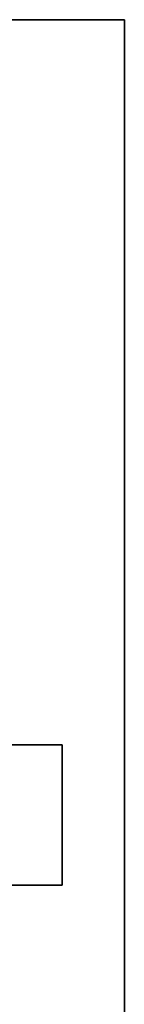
# Model space of a CAD drawing. Extents: x -48 to 48, y -49.6 to 48.
# Tile 654 of 656: x 5.8 to 6.5, y 4.7 to 11. Entities that reach past the tile are written whole.
import ezdxf

# ---------------------------------------------------------------- set-up
doc = ezdxf.new("R2010")
doc.units = 0

msp = doc.modelspace()

# ---------------------------------------------------------------- linework, layer by layer
at = {"layer": '1C1 [1]', "color": 1}
for points, invisible_edges in [([(-6.5, -11), (6.5, -11), (6.5, 11)], 12), ([(-6.5, -11), (6.5, 11), (-6.5, 11)], 1), ([(-6.5, 11, -1.5), (6.5, 11, -1.5), (6.5, -11, -1.5)], 12), ([(-6.5, 11, -1.5), (6.5, -11, -1.5), (-6.5, -11, -1.5)], 1), ([(6.5, 11), (6.5, 11, -1.5), (-6.5, 11, -1.5)], 12), ([(6.5, 11), (-6.5, 11, -1.5), (-6.5, 11)], 1), ([(6.5, -11), (6.5, -11, -1.5), (6.5, 11, -1.5)], 12), ([(6.5, -11), (6.5, 11, -1.5), (6.5, 11)], 1), ([(6.1, 6.35), (-1.1875, 5.45), (-6.1, 5.45)], 13), ([(6.1, 6.35), (-6.1, 5.45), (-6.1, 6.35)], 1), ([(1.1875, 5.45, 21), (6.1, 6.35, 21), (-6.1, 6.35, 21)], 13), ([(6.1, 6.35, 21), (6.1, 6.35), (-6.1, 6.35)], 12), ([(6.1, 6.35, 21), (-6.1, 6.35), (-6.1, 6.35, 21)], 1), ([(6.1, 6.35), (-0.838301, 5.38054), (-1.1875, 5.45)], 13), ([(6.1, 6.35), (-0.542265, 5.18273), (-0.838301, 5.38054)], 13), ([(6.1, 6.35), (1.1875, 5.45), (-0.542265, 5.18273)], 15), ([(6.1, 6.35), (6.1, 5.45), (1.1875, 5.45)], 12), ([(1.1875, 5.45, 21), (6.1, 5.45, 21), (6.1, 6.35, 21)], 12), ([(6.1, 5.45, 21), (6.1, 5.45), (6.1, 6.35)], 12), ([(6.1, 5.45, 21), (6.1, 6.35), (6.1, 6.35, 21)], 1), ([(1.1875, 5.45, 21), (1.1875, 5.45), (6.1, 5.45)], 12), ([(1.1875, 5.45, 21), (6.1, 5.45), (6.1, 5.45, 21)], 1)]:
    msp.add_3dface(points, dxfattribs=dict(at, invisible_edges=invisible_edges))

doc.saveas('drawing.dxf')
